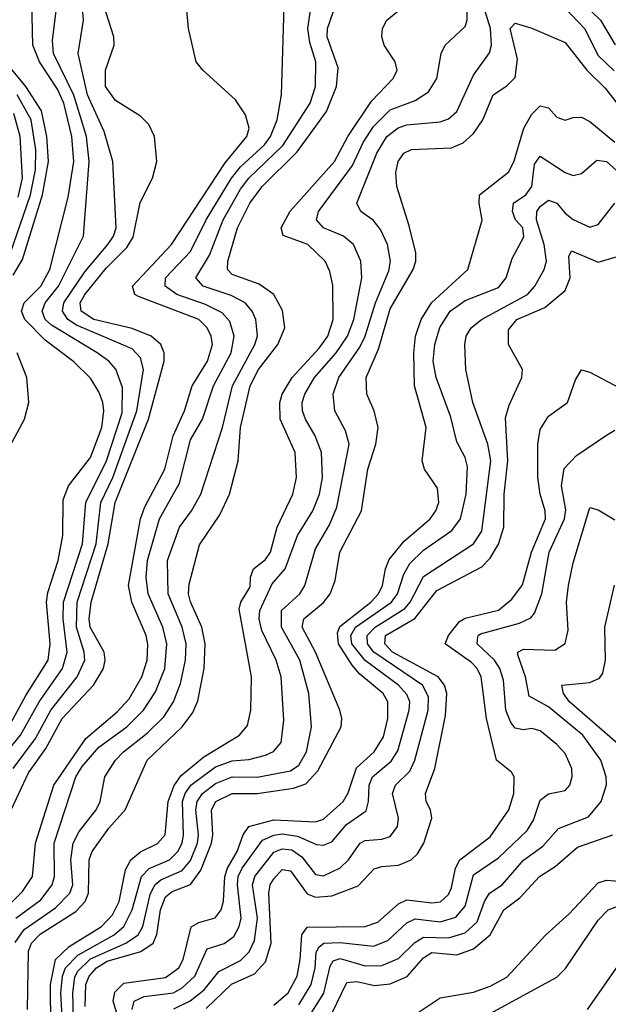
# Model space of a CAD drawing. Header units: inches. Extents: x 1173000 to 1307049, y 522583 to 678455.
# Tile 545 of 617: x 1210220 to 1211634, y 666083 to 668451. Entities that reach past the tile are written whole.
import ezdxf

# ---------------------------------------------------------------- set-up
doc = ezdxf.new("R2010")
doc.units = ezdxf.units.IN
doc.header["$MEASUREMENT"] = 0
doc.layers.add('B2616', color=7, linetype='Continuous')

msp = doc.modelspace()

# ---------------------------------------------------------------- linework, layer by layer
at = {"layer": 'B2616', "color": 5}
for points, elevation in [([(1210166.2, 666293.8), (1210226.4, 666353.6), (1210250.5, 666390), (1210257.5, 666470), (1210301.7, 666610), (1210378.1, 666721.9), (1210454.1, 666785.9), (1210482.3, 666817.7), (1210513.1, 666870), (1210526.2, 666910), (1210527.7, 666947.7), (1210523.3, 666970), (1210489.2, 667050), (1210481, 667090), (1210509.6, 667250), (1210520.4, 667279.6), (1210568, 667370), (1210588.6, 667450), (1210615.3, 667510), (1210634, 667570), (1210670.7, 667630), (1210682.6, 667670), (1210679.7, 667690), (1210670.2, 667710), (1210649.9, 667730), (1210505.3, 667785.3), (1210496, 667790), (1210490.3, 667810), (1210584.3, 667910), (1210713, 668107), (1210765.6, 668170), (1210771.3, 668190), (1210762.1, 668222.1), (1210738.5, 668258.5), (1210659.3, 668330), (1210643.7, 668350), (1210625.4, 668430), (1210612, 668570)], 1780), ([(1210193.6, 666750), (1210234.5, 666825.5), (1210287.8, 666910), (1210293, 666950), (1210284, 667050), (1210287.1, 667072.9), (1210312.1, 667150), (1210323.3, 667210), (1210323.8, 667296.2), (1210337, 667330), (1210390, 667397.6), (1210417.1, 667470), (1210421.7, 667510), (1210419, 667530), (1210410, 667555.8), (1210390, 667588.7), (1210350, 667628.4), (1210280.4, 667680.4), (1210232, 667730), (1210223.6, 667750), (1210230.5, 667770), (1210270.6, 667810), (1210291.9, 667850), (1210336, 668024), (1210349.5, 668110), (1210344.8, 668170), (1210325.5, 668250), (1210310, 668284.3), (1210266.7, 668350), (1210251.1, 668390), (1210247.5, 668530)], 1880), ([(1211533, 668530), (1211615.4, 668450), (1211650.4, 668390.4)], 1660), ([(1210210, 666289.8), (1210270, 666334.2), (1210297.9, 666370), (1210303.1, 666390), (1210302.7, 666470), (1210354.8, 666630), (1210370, 666654.9), (1210410, 666701), (1210476.6, 666750), (1210517.1, 666790), (1210545.9, 666834.1), (1210568, 666890), (1210573.4, 666950), (1210563.4, 666990), (1210528.3, 667070), (1210523.8, 667110), (1210526.5, 667150), (1210555.5, 667250), (1210603.9, 667336.1), (1210630, 667440.8), (1210658.5, 667490), (1210685.4, 667570), (1210727.6, 667650), (1210735.1, 667690), (1210724.7, 667724.7), (1210706.1, 667746.1), (1210666.3, 667766.3), (1210597.2, 667790), (1210569.1, 667810), (1210569.6, 667830), (1210630, 667893.1), (1210668, 667970), (1210728.4, 668070), (1210750, 668097.1), (1210808.1, 668150), (1210822.6, 668170), (1210838.5, 668210), (1210848.9, 668270), (1210856.2, 668510)], 1760), ([(1210203.7, 666650), (1210257.8, 666722.2), (1210294.7, 666790), (1210357.9, 666870), (1210375.7, 666910), (1210374.2, 666930), (1210355.8, 666990), (1210357.8, 667050), (1210403.1, 667190), (1210414.8, 667290), (1210443.7, 667350), (1210501.4, 667510), (1210517, 667610), (1210510, 667637.4), (1210490, 667659.1), (1210356.2, 667716.2), (1210335.4, 667730), (1210322.7, 667750), (1210325.2, 667770), (1210375.7, 667844.3), (1210431.6, 667910), (1210445.2, 667930), (1210451, 667950), (1210443.5, 668110), (1210422.1, 668182.1), (1210382.8, 668270), (1210360.1, 668370), (1210372.6, 668450), (1210369.7, 668489.7)], 1840), ([(1210208.4, 666231.6), (1210230, 666262.2), (1210305.7, 666314.3), (1210340.3, 666350), (1210346.8, 666370), (1210342.7, 666430), (1210347.6, 666470), (1210362.1, 666497.9), (1210403, 666550), (1210412.5, 666570), (1210424, 666630), (1210449.5, 666670), (1210468.7, 666690), (1210525.5, 666734.5), (1210565.7, 666774.3), (1210589.4, 666810), (1210605.6, 666854.4), (1210617.9, 666910), (1210619.4, 666950), (1210610.2, 666990), (1210576.5, 667070), (1210574.4, 667150), (1210603.4, 667230), (1210632.7, 667270), (1210654.8, 667310), (1210707.1, 667470), (1210731, 667570), (1210784.5, 667670), (1210790.9, 667690.9), (1210787.3, 667730), (1210778.5, 667750), (1210761.7, 667770), (1210727.8, 667787.9), (1210660.2, 667810), (1210642.6, 667830), (1210675.5, 667884.5), (1210708.3, 667970), (1210750, 668043.2), (1210770.4, 668070), (1210851.7, 668148.3), (1210917.6, 668250), (1210930.5, 668290), (1210930.8, 668350), (1210916.4, 668396.4), (1210912.3, 668430), (1210921.1, 668490)], 1740), ([(1210238.3, 666070), (1210240.4, 666210), (1210247.9, 666230), (1210268.7, 666251.3), (1210354.5, 666305.5), (1210377.1, 666330), (1210385.1, 666350), (1210386.7, 666430), (1210393.6, 666450), (1210434, 666506), (1210472.7, 666550), (1210526.1, 666670), (1210609.8, 666750.2), (1210635.2, 666784.8), (1210647.3, 666812.7), (1210663, 666890), (1210665.5, 666950), (1210657, 666990), (1210630, 667050.8), (1210625, 667070), (1210626.4, 667093.6), (1210651.8, 667188.2), (1210700.3, 667259.7), (1210723.9, 667310), (1210744.7, 667390), (1210750.4, 667470), (1210773, 667570), (1210793.7, 667610), (1210839.5, 667670), (1210856.4, 667710), (1210851.2, 667751.2), (1210830, 667790), (1210794.6, 667814.6), (1210730, 667837.8), (1210718.5, 667850), (1210719.8, 667870), (1210742.8, 667950), (1210772.6, 668010), (1210801.9, 668050), (1210886.5, 668133.5), (1210956.8, 668230), (1210980.6, 668290), (1210984.8, 668335.2), (1210958.6, 668410), (1210959.6, 668430), (1210979.9, 668490)], 1720), ([(1210349.1, 666050), (1210347.2, 666110), (1210351.9, 666148.1), (1210358.7, 666161.3), (1210390, 666191.8), (1210474.3, 666230), (1210504.2, 666250), (1210515.3, 666270), (1210533.3, 666346.7), (1210544.2, 666370), (1210558.4, 666381.6), (1210610, 666404.7), (1210630, 666428.1), (1210646.4, 666470), (1210649.3, 666490), (1210642.7, 666550), (1210645.9, 666570), (1210658.8, 666590), (1210690, 666613.3), (1210730, 666630), (1210790, 666629), (1210870, 666644.3), (1210890, 666657.8), (1210909.1, 666690), (1210921, 666750), (1210914.6, 666830), (1210893.1, 666910), (1210848.4, 666990), (1210848.3, 667030), (1210892.8, 667070), (1210904.9, 667090), (1210930, 667178.3), (1210963.8, 667236.2), (1210981.3, 667278.7), (1211011, 667430), (1211002.4, 667462.4), (1210976.7, 667510), (1210972.6, 667550), (1210986.6, 667590), (1211036.8, 667663.2), (1211050, 667690), (1211074.3, 667770), (1211106.6, 667846.6), (1211110.3, 667870), (1211103.2, 667910), (1211086.7, 667946.7), (1211069.1, 667969.1), (1211039.4, 667990), (1211029.5, 668010), (1211077.7, 668130), (1211102.2, 668170), (1211128.8, 668191.2), (1211150, 668198.5), (1211230, 668205.7), (1211250, 668212.8), (1211270, 668230.1), (1211310, 668318), (1211348.8, 668371.2), (1211353.1, 668390), (1211350.7, 668430), (1211336.3, 668476.3)], 1640), ([(1211530, 668478.6), (1211577, 668430), (1211610, 668364.7), (1211648.2, 668328.2)], 1640), ([(1210170.4, 666490), (1210240.9, 666639.1), (1210282.1, 666697.9), (1210321.6, 666770), (1210397.1, 666850), (1210420.8, 666890), (1210425.2, 666910), (1210422.8, 666930), (1210389.2, 666990), (1210386.5, 667010), (1210391.6, 667050), (1210432.2, 667190), (1210448.6, 667290), (1210529.4, 667490), (1210566.9, 667630), (1210566.6, 667650), (1210558.6, 667670), (1210535.8, 667690), (1210490, 667708.5), (1210397.3, 667730), (1210367.6, 667750), (1210364.9, 667770), (1210376.4, 667790), (1210427, 667853), (1210477.2, 667902.8), (1210492.3, 667927.7), (1210509, 668011), (1210538.8, 668070), (1210549.3, 668110), (1210543.2, 668170), (1210530, 668198.9), (1210510, 668218.8), (1210450, 668256.9), (1210426, 668290), (1210425.8, 668330), (1210446.5, 668390), (1210445.6, 668410), (1210426.8, 668470)], 1820), ([(1210171.8, 666670), (1210221.7, 666730), (1210266.2, 666810), (1210322.6, 666890), (1210333.8, 666930), (1210324.2, 667010), (1210325.1, 667050), (1210370.7, 667190), (1210378.8, 667290), (1210428.2, 667390), (1210465.4, 667505.5), (1210466.7, 667566.7), (1210450.8, 667610.8), (1210433.7, 667630), (1210405.6, 667650), (1210296.3, 667716.3), (1210281.1, 667730), (1210273.3, 667750), (1210280.9, 667770), (1210312.7, 667810), (1210372.9, 667930), (1210386.6, 668110), (1210380.3, 668170), (1210349.6, 668269.6), (1210300.8, 668370), (1210298.7, 668401.3), (1210307.4, 668472.6)], 1860), ([(1210294.1, 666030), (1210293.9, 666130), (1210305.9, 666190), (1210338.7, 666221.3), (1210416.4, 666270), (1210442.6, 666297.4), (1210458.3, 666330), (1210473.6, 666406.4), (1210486.5, 666430), (1210510, 666449), (1210550.8, 666469.2), (1210569.3, 666490), (1210576.4, 666570), (1210591.1, 666608.9), (1210607.3, 666632.7), (1210662.1, 666677.9), (1210747.5, 666730), (1210766.9, 666753.1), (1210774.6, 666790), (1210776.6, 666870), (1210746.9, 667033.1), (1210751.2, 667050), (1210773.1, 667086.9), (1210774.1, 667110), (1210781.5, 667130), (1210810, 667152.3), (1210821.9, 667170), (1210838.2, 667230), (1210876, 667310), (1210884.7, 667350), (1210881.3, 667410), (1210845.6, 667490), (1210844.3, 667530), (1210850.2, 667550), (1210874.3, 667590), (1210939.4, 667660.6), (1210960.1, 667690), (1210972.9, 667730), (1210972.1, 667812.1), (1210965.2, 667845.3), (1210953.5, 667870), (1210912, 667910), (1210852.3, 667932.3), (1210847.6, 667950), (1210869.6, 667990.4), (1210976, 668110), (1211007.8, 668170), (1211065.1, 668254.9), (1211116.8, 668310), (1211126.3, 668330), (1211121.7, 668350), (1211095.8, 668390), (1211089.9, 668410), (1211091.5, 668430), (1211101.6, 668450), (1211128.1, 668471.9)], 1680), ([(1210324, 666010), (1210318.7, 666110), (1210322.7, 666150), (1210329.4, 666170.6), (1210359, 666201), (1210446.7, 666250), (1210469.9, 666270), (1210489.4, 666310), (1210512.1, 666390), (1210530.6, 666409.4), (1210579.3, 666430), (1210599.8, 666450), (1210609.7, 666470), (1210613.1, 666490), (1210610.5, 666570), (1210617.1, 666590), (1210630.7, 666610), (1210690, 666653.6), (1210730, 666668.1), (1210770, 666671.5), (1210810, 666681.8), (1210829.6, 666690.4), (1210847.5, 666712.5), (1210854.2, 666765.8), (1210847.6, 666870), (1210836.1, 666910), (1210801.4, 666981.4), (1210794.6, 667010), (1210797, 667030), (1210826.2, 667093.8), (1210857.8, 667130), (1210886.9, 667210), (1210923.8, 667270), (1210939.8, 667310), (1210947, 667350), (1210945, 667410), (1210929.9, 667450), (1210906.6, 667490), (1210899.3, 667510), (1210898.7, 667530), (1210904.4, 667550), (1210928.3, 667590), (1210980.1, 667650), (1211007.2, 667690), (1211022.2, 667730), (1211041.7, 667830), (1211039.7, 667870), (1211021.7, 667910), (1210997.9, 667930), (1210949.9, 667950), (1210933, 667970), (1210937.8, 667990), (1211019.3, 668100.7), (1211044.6, 668155.4), (1211070, 668194), (1211110, 668234.1), (1211170, 668256.5), (1211202.3, 668277.7), (1211221.8, 668310), (1211232.7, 668370), (1211242, 668390), (1211290, 668435), (1211295.2, 668450), (1211294.8, 668470)], 1660), ([(1210377.2, 666077.1), (1210378.5, 666130), (1210386.1, 666150), (1210404, 666170), (1210430, 666186), (1210510.5, 666209.5), (1210540, 666230), (1210549.3, 666250.7), (1210557.6, 666310), (1210570, 666340.9), (1210586, 666354), (1210630, 666370.8), (1210655, 666405), (1210680.6, 666470), (1210683.5, 666490), (1210680.3, 666550), (1210690.6, 666570), (1210730, 666589.8), (1210790, 666589.9), (1210877.7, 666602.3), (1210907, 666613), (1210936.2, 666643.8), (1210991.7, 666750), (1210994, 666770), (1210988.8, 666790), (1210930.3, 666930), (1210898.7, 666990), (1210902.7, 667010), (1210950, 667048.8), (1210965.9, 667070), (1210978, 667102), (1210988.7, 667170), (1211041, 667270), (1211056.4, 667370), (1211075.4, 667430), (1211080.7, 667470), (1211071.2, 667510), (1211053.9, 667550), (1211051.9, 667590), (1211081.5, 667658.5), (1211110, 667755.8), (1211165.2, 667850), (1211171.2, 667870), (1211171.2, 667890), (1211155.5, 667955.5), (1211125.5, 668050), (1211123.6, 668083.6), (1211128.9, 668110), (1211143, 668130), (1211160.9, 668139.1), (1211257.5, 668142.5), (1211285.2, 668154.8), (1211310, 668177.7), (1211332.4, 668210), (1211357.6, 668270), (1211390, 668292.2), (1211410, 668312.3), (1211416.2, 668356.2), (1211398.1, 668430), (1211410, 668442.5), (1211450, 668431), (1211530, 668396.6), (1211582.5, 668330), (1211626.5, 668286.5), (1211654.3, 668250)], 1620), ([(1210203.6, 667836.4), (1210226.1, 667873.9), (1210274.2, 668030), (1210289, 668110), (1210285.1, 668170), (1210271.8, 668231.8), (1210234.4, 668290), (1210185.6, 668350)], 1920), ([(1210197.5, 667890), (1210245.8, 668030), (1210257.4, 668090), (1210258.4, 668138.4), (1210247, 668210), (1210213.4, 668270)], 1940), ([(1210474.3, 665990), (1210443.8, 666090), (1210448.4, 666111.6), (1210470, 666133.1), (1210570, 666147), (1210601.8, 666170), (1210612.6, 666190), (1210631.4, 666268.6), (1210650, 666279.1), (1210689.2, 666290.8), (1210703.6, 666310), (1210709.2, 666330.8), (1210712.7, 666390), (1210718.9, 666410), (1210742.2, 666450), (1210756.3, 666490), (1210769.9, 666510), (1210830, 666526.2), (1210930, 666521.4), (1210950, 666527.6), (1210997, 666570), (1211008.8, 666591.2), (1211028.9, 666651.1), (1211071.2, 666690), (1211093.9, 666726.1), (1211104.4, 666770), (1211103.9, 666810), (1211092.6, 666830), (1211036.6, 666876.6), (1211018.1, 666898.1), (1210985.9, 666950), (1210983.6, 666976.4), (1210988.6, 666991.4), (1211063.3, 667050), (1211081.7, 667070), (1211091.5, 667090), (1211098.3, 667130), (1211107.6, 667152.4), (1211143.4, 667196.6), (1211206, 667250), (1211219.7, 667270), (1211226.6, 667290), (1211223.9, 667323.9), (1211192.7, 667370), (1211186.9, 667390), (1211196.7, 667470), (1211167.9, 667570), (1211166.5, 667650), (1211171.1, 667690), (1211184.5, 667730), (1211209.4, 667770), (1211296.7, 667850), (1211330.9, 667969.1), (1211323.4, 668010), (1211324.9, 668030), (1211395, 668085), (1211408.2, 668111.8), (1211430.7, 668190), (1211450, 668224.2), (1211470, 668243.6), (1211490, 668239.3), (1211510, 668216.6), (1211530, 668209.2), (1211550, 668215.8), (1211570, 668216.3), (1211590, 668206), (1211650, 668156.8)], 1580), ([(1210216.2, 668023.8), (1210226.3, 668070), (1210220.5, 668170), (1210205.2, 668225.2)], 1960), ([(1210489.7, 666070), (1210494.9, 666090), (1210518.7, 666101.3), (1210589.5, 666110.5), (1210610, 666122), (1210640.1, 666150), (1210670, 666216), (1210710.8, 666229.2), (1210734.1, 666245.9), (1210747.1, 666270), (1210751.4, 666290), (1210742.6, 666370), (1210744.8, 666390), (1210754.2, 666410), (1210802.8, 666477.2), (1210830, 666489.8), (1210850, 666492.5), (1210887.2, 666487.2), (1210932.7, 666467.3), (1210950, 666465.1), (1210970, 666473.5), (1211004.7, 666515.3), (1211052, 666548), (1211057.6, 666570), (1211059.1, 666610), (1211067, 666630), (1211112.4, 666667.6), (1211128.1, 666691.9), (1211155.5, 666790), (1211156.7, 666810), (1211150, 666827.9), (1211129.9, 666850), (1211049.5, 666909.5), (1211017.7, 666950), (1211014.9, 666970), (1211026.9, 666990), (1211113, 667050), (1211127.5, 667070), (1211142.6, 667117.4), (1211156.9, 667143.1), (1211190, 667174.9), (1211257.7, 667222.3), (1211278.5, 667250), (1211292.8, 667310), (1211295.3, 667375.3), (1211290, 667397.8), (1211270, 667435.3), (1211255.3, 667495.3), (1211220.3, 667590), (1211213.4, 667630), (1211216.9, 667670), (1211229.4, 667710.6), (1211253.8, 667750), (1211290, 667775.4), (1211370, 667807), (1211388.5, 667830), (1211403.3, 667876.7), (1211431, 667929), (1211428.6, 667950), (1211411.1, 667970), (1211403.7, 667990), (1211405.9, 668010), (1211435.7, 668030), (1211450.5, 668049.5), (1211456.3, 668103.7), (1211470, 668122.5), (1211530, 668083.7), (1211550, 668076.1), (1211570, 668080.8), (1211606.5, 668113.5), (1211630, 668109.7), (1211670, 668073.9)], 1560), ([(1210590, 666071.4), (1210629.4, 666090.6), (1210662.5, 666117.5), (1210698.4, 666161.6), (1210750, 666188.2), (1210771.1, 666208.9), (1210783.6, 666236.4), (1210790.6, 666289.4), (1210778.7, 666370), (1210784.8, 666390), (1210830, 666448.7), (1210850, 666456.8), (1210873.8, 666453.8), (1210897.3, 666437.3), (1210930, 666395.1), (1210950, 666391.2), (1210990, 666410.9), (1211009.7, 666430.3), (1211037.7, 666470), (1211050, 666476.4), (1211090, 666479.6), (1211110, 666486.4), (1211127.2, 666510), (1211129.9, 666530.1), (1211115.2, 666590), (1211122.6, 666610), (1211156.7, 666643.3), (1211169.4, 666670), (1211201.4, 666790), (1211201.9, 666821.9), (1211187.9, 666850), (1211070.2, 666930), (1211055, 666950), (1211054.6, 666970), (1211074.1, 666990), (1211145, 667035), (1211157.7, 667050), (1211190, 667111.7), (1211309.9, 667190), (1211330, 667220.9), (1211351.9, 667390), (1211344.3, 667430), (1211308.1, 667530), (1211291.9, 667610), (1211289.4, 667670), (1211292.7, 667690), (1211304.7, 667710), (1211329.3, 667730), (1211439.7, 667790), (1211457.2, 667810), (1211479.7, 667850), (1211485.6, 667870), (1211479.9, 667910), (1211461.5, 667970), (1211462.2, 667990), (1211470, 668001.8), (1211490, 668016.6), (1211510, 668009.6), (1211530, 667985.5), (1211550, 667970.1), (1211590, 667951.9), (1211610, 667958.3), (1211650, 668009.4)], 1540), ([(1210667.3, 666072.7), (1210728.8, 666131.2), (1210783.9, 666156.1), (1210810, 666185.1), (1210823.9, 666230), (1210817.9, 666350), (1210821.5, 666370), (1210830, 666384.2), (1210850, 666407), (1210870, 666403.3), (1210910, 666348.6), (1210930, 666340.4), (1210970, 666343.6), (1211032.6, 666367.4), (1211071.5, 666408.5), (1211090, 666414.4), (1211130, 666417.5), (1211160.5, 666430), (1211175.8, 666444.2), (1211190.9, 666470), (1211209.9, 666530), (1211206.6, 666550), (1211196.6, 666570), (1211195, 666590), (1211217.5, 666650), (1211243.1, 666776.9), (1211246.2, 666830), (1211240.6, 666850), (1211225.5, 666870), (1211115.7, 666930), (1211096.9, 666950), (1211098.8, 666970), (1211169, 667011), (1211221.7, 667078.3), (1211330, 667134.8), (1211350, 667155.5), (1211370, 667189.1), (1211382.8, 667230), (1211383.8, 667310), (1211392.6, 667390), (1211386.8, 667493.2), (1211396, 667524), (1211426.6, 667590), (1211427.5, 667610), (1211394.2, 667670), (1211394.6, 667705.4), (1211414.5, 667730), (1211481.3, 667758.7), (1211530, 667799.9), (1211542.7, 667830), (1211538.9, 667881.1), (1211545.3, 667894.7), (1211610, 667868.1), (1211670, 667885.5)], 1520), ([(1210190, 667413.7), (1210231.4, 667490), (1210241.7, 667530), (1210236.9, 667590), (1210213.6, 667650)], 1920), ([(1210830, 666080.3), (1210864.6, 666110), (1210886.4, 666150), (1210893.9, 666190), (1210897.4, 666250), (1210910, 666267.8), (1211050, 666270), (1211079.8, 666280.2), (1211130, 666324.1), (1211150, 666333.6), (1211210, 666327), (1211230.7, 666329.3), (1211250, 666347), (1211257.6, 666362.4), (1211267.2, 666410), (1211276.9, 666430), (1211350, 666485.3), (1211395.2, 666550), (1211407.1, 666590), (1211407.5, 666630), (1211401.3, 666641.3), (1211365.3, 666670), (1211341, 666770), (1211328.7, 666870), (1211318.7, 666890), (1211304.9, 666904.9), (1211241.6, 666950), (1211250.3, 666970), (1211276.5, 667003.5), (1211290, 667011.8), (1211370, 667031), (1211402.5, 667057.5), (1211428.2, 667091.8), (1211449.7, 667170.3), (1211483.1, 667250), (1211482.5, 667270), (1211470, 667310), (1211464.3, 667350), (1211464.6, 667430), (1211470, 667465.4), (1211490, 667497), (1211535.9, 667530), (1211555.1, 667584.9), (1211570, 667608.4), (1211590, 667602.8), (1211690, 667550.1)], 1480), ([(1210890, 666081.5), (1210919.8, 666130), (1210929.8, 666170), (1210932.2, 666207.8), (1210939.2, 666220.8), (1210950.6, 666229.4), (1210990, 666231.6), (1211070, 666222.1), (1211104, 666236), (1211150, 666278.6), (1211170, 666288.2), (1211230, 666281.2), (1211267.9, 666292.1), (1211290, 666318.9), (1211310, 666394.2), (1211370, 666434.6), (1211439, 666501), (1211454.4, 666525.6), (1211470, 666574), (1211490, 666588.6), (1211530, 666596.6), (1211542, 666610), (1211547.6, 666630), (1211546.7, 666650), (1211530, 666685.7), (1211510, 666707.9), (1211470, 666740.7), (1211450, 666746.4), (1211430, 666743.1), (1211410, 666747), (1211400.1, 666760.1), (1211387.5, 666790), (1211382, 666862), (1211373.3, 666890), (1211360.2, 666910), (1211318.9, 666950), (1211319.8, 666960.2), (1211321, 666970), (1211326.6, 666973.4), (1211421, 666999), (1211448, 667012), (1211456.9, 667023.1), (1211474.5, 667070), (1211491.7, 667170), (1211529.1, 667250), (1211532.2, 667272.2), (1211521.8, 667330), (1211528.3, 667371.7), (1211557.6, 667402.4), (1211630, 667451.9), (1211650, 667463.8)], 1460), ([(1210904.3, 666035.7), (1210950.7, 666109.3), (1210965.8, 666174.2), (1210973, 666187), (1210990, 666193.1), (1211050, 666175.2), (1211090, 666175.7), (1211130, 666192.6), (1211169, 666231), (1211190, 666243.7), (1211250, 666242.5), (1211290, 666254.6), (1211319.3, 666280.7), (1211336.5, 666330), (1211348.5, 666350), (1211379.3, 666370), (1211430, 666429.4), (1211477.1, 666462.9), (1211514.4, 666505.6), (1211586.1, 666533.9), (1211616.9, 666570), (1211629.5, 666610.5), (1211629.2, 666630), (1211615.9, 666670), (1211572.9, 666730), (1211490, 666798.3), (1211443.5, 666823.5), (1211435.2, 666870), (1211416.9, 666923.1), (1211416.8, 666930), (1211430, 666937.2), (1211505.9, 666934.1), (1211530, 666950.2), (1211537.7, 666982.3), (1211533.8, 667050), (1211538.2, 667090), (1211550, 667144.4), (1211590, 667278), (1211610, 667272.3), (1211650, 667248.2)], 1440), ([(1211656, 666710), (1211540.8, 666810), (1211526, 666830), (1211522.7, 666850), (1211590, 666856.6), (1211612.8, 666867.2), (1211621.1, 666878.9), (1211627.1, 666910), (1211625.5, 666990), (1211649.2, 667090.8)], 1420), ([(1210933.8, 665986.2), (1211005.4, 666134.6), (1211030, 666137.3), (1211072, 666128), (1211110, 666131.5), (1211150.3, 666149.7), (1211190, 666194.5), (1211210, 666207.5), (1211270, 666201.4), (1211310, 666216), (1211350.1, 666249.9), (1211382.9, 666310), (1211421.5, 666338.5), (1211468.8, 666390), (1211506.3, 666413.7), (1211559.8, 666460.2), (1211645.3, 666490)], 1420), ([(1211170, 666057.9), (1211230, 666098.4), (1211310, 666111.5), (1211350, 666126.1), (1211390, 666148.1), (1211484.1, 666250), (1211540.2, 666299.8), (1211610, 666374.4), (1211630, 666381.1), (1211670, 666377.6)], 1380), ([(1211350, 666060.1), (1211510, 666147.7), (1211531.2, 666168.8), (1211610, 666285.3), (1211633.6, 666310), (1211687.1, 666330)], 1360), ([(1211584.4, 666070), (1211676.6, 666203.4)], 1340)]:
    msp.add_lwpolyline(points, dxfattribs=dict(at, elevation=elevation))

doc.saveas('drawing.dxf')
